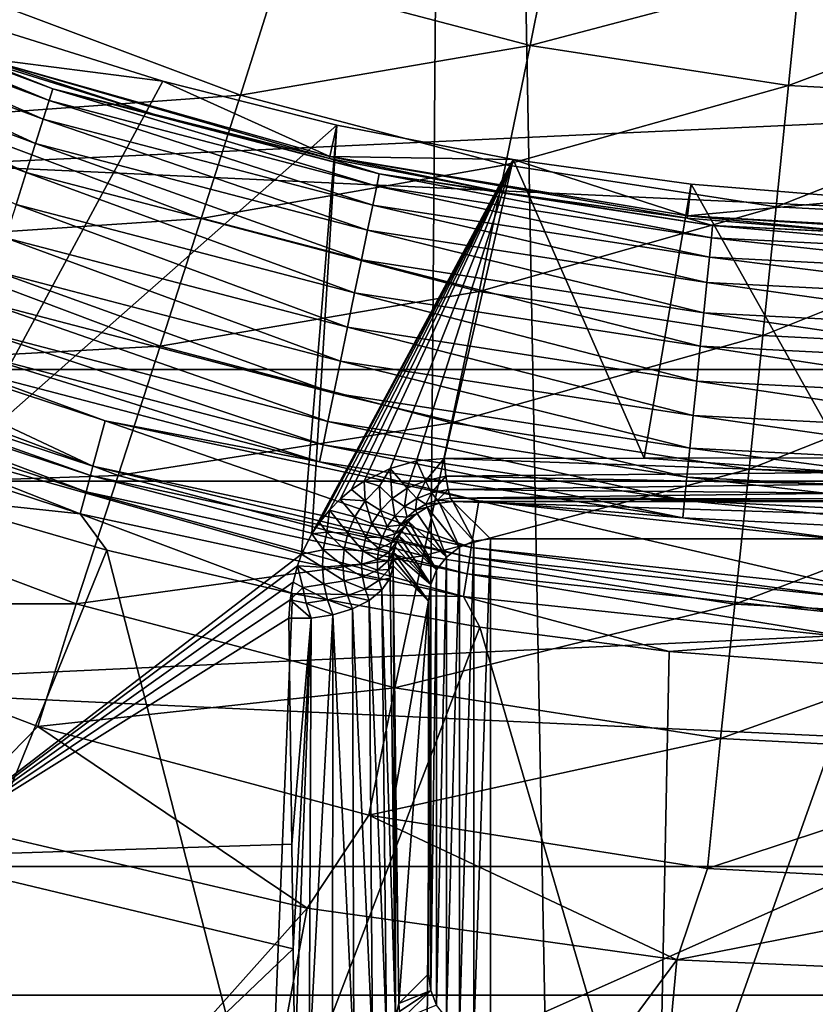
# Model space of a CAD drawing. Header units: metres. Extents: x -22 to 22, y 0 to 204.
# Tile 294 of 497: x -3.32 to -0.75, y 168.56 to 171.73. Entities that reach past the tile are written whole.
import ezdxf

# ---------------------------------------------------------------- set-up
doc = ezdxf.new("R2010")
doc.units = ezdxf.units.M
doc.layers.add('solid_002_SW0002', color=7, linetype='CONTINUOUS')
doc.layers.add('solid_002_SW0002_01', color=7, linetype='CONTINUOUS')

msp = doc.modelspace()

# ---------------------------------------------------------------- linework, layer by layer
at = {"layer": 'solid_002_SW0002'}
for points in [[(-3.77746, 182.678665, 261.764374), (-5.436296, 81.178215, 275.220306), (-2.719687, 81.176041, 275.085602)], [(-3.472393, 182.67691, 261.751129), (-3.77746, 182.678665, 261.764374), (-2.719687, 81.176041, 275.085602)], [(-1.887785, 182.670227, 261.700287), (-3.472393, 182.67691, 261.751129), (-2.719687, 81.176041, 275.085602)], [(-1.887785, 182.670227, 261.700287), (-2.719687, 81.176041, 275.085602), (0, 81.175316, 275.040649)], [(-1.887785, 182.670227, 261.700287), (0, 81.175316, 275.040649), (0, 182.667419, 261.678955)], [(18.79812, 172.298904, 0.72), (-18.79812, 172.298904, 0.72), (-17.854202, 170.604904, 0.72)], [(19.429903, 171.997269), (18.454901, 170.245438), (-19.429903, 171.997253)], [(18.454901, 170.245438), (-18.454901, 170.245438), (-19.429903, 171.997253)], [(-1.600873, 172.000671, 256.788513), (-1.672655, 171.647995, 257.03775), (-2.487177, 171.861938, 257.053528)], [(-1.600873, 172.000671, 256.788513), (-0.804436, 171.876877, 256.778961), (-1.672655, 171.647995, 257.03775)], [(-4.22681, 171.888397, 251.912323), (-4.24257, 171.851959, 252.018463), (-3.221179, 171.470734, 252.018463)], [(-3.209213, 171.508591, 251.912323), (-4.22681, 171.888397, 251.912323), (-3.221179, 171.470734, 252.018463)], [(-3.989961, 171.805252, 251.800095), (-4.22681, 171.888397, 251.912323), (-3.209213, 171.508591, 251.912323)], [(-2.487177, 171.861938, 257.053528), (-2.604998, 171.487686, 257.247711), (-3.431086, 171.798172, 257.26947)], [(-2.487177, 171.861938, 257.053528), (-1.672655, 171.647995, 257.03775), (-2.604998, 171.487686, 257.247711)], [(-0.804436, 171.876877, 256.778961), (-0.840491, 171.518784, 257.028198), (-1.672655, 171.647995, 257.03775)], [(-0.804436, 171.876877, 256.778961), (0, 171.835449, 256.775787), (-0.840491, 171.518784, 257.028198)], [(-4.24257, 171.851959, 252.018463), (-4.267414, 171.794525, 252.11293), (-3.240041, 171.411072, 252.11293)], [(-3.221179, 171.470734, 252.018463), (-4.24257, 171.851959, 252.018463), (-3.240041, 171.411072, 252.11293)], [(-3.442616, 171.600967, 251.800095), (-3.989961, 171.805252, 251.800095), (-3.209213, 171.508591, 251.912323)], [(-3.431086, 171.798172, 257.26947), (-2.604998, 171.487686, 257.247711), (-3.597471, 171.416412, 257.40448)], [(-4.267414, 171.794525, 252.11293), (-4.300064, 171.71904, 252.190887), (-3.264831, 171.332657, 252.190887)], [(-3.240041, 171.411072, 252.11293), (-4.267414, 171.794525, 252.11293), (-3.264831, 171.332657, 252.190887)], [(-4.300064, 171.71904, 252.190887), (-4.338845, 171.629395, 252.248322), (-3.294275, 171.239517, 252.248322)], [(-3.264831, 171.332657, 252.190887), (-4.300064, 171.71904, 252.190887), (-3.294275, 171.239517, 252.248322)], [(-3.407082, 171.705246, 249.424011), (-2.855145, 171.533127, 249.424011), (-3.508184, 170.322433, 248.574905)], [(-3.440294, 171.607742, 251.389343), (-2.855145, 171.533127, 249.424011), (-3.407082, 171.705246, 249.424011)], [(-1.672655, 171.647995, 257.03775), (-1.751866, 171.263718, 257.231964), (-2.604998, 171.487686, 257.247711)], [(-1.672655, 171.647995, 257.03775), (-0.840491, 171.518784, 257.028198), (-1.751866, 171.263718, 257.231964)], [(-3.294275, 171.239517, 252.248322), (-4.338845, 171.629395, 252.248322), (-3.326862, 171.136444, 252.282288)], [(-2.884875, 171.427048, 251.800095), (-3.440294, 171.607742, 251.389343), (-3.442616, 171.600967, 251.800095)], [(-3.440294, 171.607742, 251.389343), (-2.31686, 171.291031, 251.389343), (-2.855145, 171.533127, 249.424011)], [(-2.318423, 171.284027, 251.800095), (-2.31686, 171.291031, 251.389343), (-3.440294, 171.607742, 251.389343)], [(-2.318423, 171.284027, 251.800095), (-3.440294, 171.607742, 251.389343), (-2.884875, 171.427048, 251.800095)], [(-2.884875, 171.427048, 251.800095), (-3.442616, 171.600967, 251.800095), (-3.209213, 171.508591, 251.912323)], [(-2.855145, 171.533127, 249.424011), (-2.294557, 171.391586, 249.424011), (-3.508184, 170.322433, 248.574905)], [(-2.31686, 171.291031, 251.389343), (-2.294557, 171.391586, 249.424011), (-2.855145, 171.533127, 249.424011)], [(-0.840491, 171.518784, 257.028198), (-0.880286, 171.128464, 257.222412), (-1.751866, 171.263718, 257.231964)], [(-0.840491, 171.518784, 257.028198), (0, 171.47554, 257.025024), (-0.880286, 171.128464, 257.222412)], [(-2.604998, 171.487686, 257.247711), (-2.731323, 171.090866, 257.382721), (-3.597471, 171.416412, 257.40448)], [(-3.209213, 171.508591, 251.912323), (-3.221179, 171.470734, 252.018463), (-2.166261, 171.195572, 252.018463)], [(-2.158214, 171.234436, 251.912323), (-3.209213, 171.508591, 251.912323), (-2.166261, 171.195572, 252.018463)], [(-2.884875, 171.427048, 251.800095), (-3.209213, 171.508591, 251.912323), (-2.158214, 171.234436, 251.912323)], [(-2.604998, 171.487686, 257.247711), (-1.751866, 171.263718, 257.231964), (-2.731323, 171.090866, 257.382721)], [(-3.221179, 171.470734, 252.018463), (-3.240041, 171.411072, 252.11293), (-2.178946, 171.134293, 252.11293)], [(-2.166261, 171.195572, 252.018463), (-3.221179, 171.470734, 252.018463), (-2.178946, 171.134293, 252.11293)], [(-3.597471, 171.416412, 257.40448), (-2.731323, 171.090866, 257.382721), (-3.771448, 171.021362, 257.477478)], [(-2.318423, 171.284027, 251.800095), (-2.884875, 171.427048, 251.800095), (-2.158214, 171.234436, 251.912323)], [(-2.294557, 171.391586, 249.424011), (-2.408426, 170.010544, 248.555771), (-3.508184, 170.322433, 248.574905)], [(-3.240041, 171.411072, 252.11293), (-3.264831, 171.332657, 252.190887), (-2.195617, 171.053757, 252.190887)], [(-2.178946, 171.134293, 252.11293), (-3.240041, 171.411072, 252.11293), (-2.195617, 171.053757, 252.190887)], [(-2.294557, 171.391586, 249.424011), (-2.375496, 170.076294, 248.604385), (-2.408426, 170.010544, 248.555771)], [(-2.294557, 171.391586, 249.424011), (-1.727019, 171.281036, 249.424011), (-2.375496, 170.076294, 248.604385)], [(-2.31686, 171.291031, 251.389343), (-1.727019, 171.281036, 249.424011), (-2.294557, 171.391586, 249.424011)], [(-3.264831, 171.332657, 252.190887), (-3.294275, 171.239517, 252.248322), (-2.215419, 170.958099, 252.248322)], [(-2.195617, 171.053757, 252.190887), (-3.264831, 171.332657, 252.190887), (-2.215419, 170.958099, 252.248322)], [(-1.744971, 171.172348, 251.800095), (-2.31686, 171.291031, 251.389343), (-2.318423, 171.284027, 251.800095)], [(-2.31686, 171.291031, 251.389343), (-1.165463, 171.099457, 251.389343), (-1.727019, 171.281036, 249.424011)], [(-1.16625, 171.092331, 251.800095), (-1.165463, 171.099457, 251.389343), (-2.31686, 171.291031, 251.389343)], [(-1.16625, 171.092331, 251.800095), (-2.31686, 171.291031, 251.389343), (-1.744971, 171.172348, 251.800095)], [(-1.751866, 171.263718, 257.231964), (-1.836819, 170.856033, 257.367004), (-2.731323, 171.090866, 257.382721)], [(-1.727019, 171.281036, 249.424011), (-2.350714, 170.113052, 248.632233), (-2.375496, 170.076294, 248.604385)], [(-1.727019, 171.281036, 249.424011), (-2.318475, 170.152603, 248.662766), (-2.350714, 170.113052, 248.632233)], [(-1.727019, 171.281036, 249.424011), (-2.284077, 170.187866, 248.690567), (-2.318475, 170.152603, 248.662766)], [(-1.744971, 171.172348, 251.800095), (-2.318423, 171.284027, 251.800095), (-2.158214, 171.234436, 251.912323)], [(-1.727019, 171.281036, 249.424011), (-2.247071, 170.218765, 248.715652), (-2.284077, 170.187866, 248.690567)], [(-1.727019, 171.281036, 249.424011), (-2.207009, 170.245605, 248.738297), (-2.247071, 170.218765, 248.715652)], [(-1.727019, 171.281036, 249.424011), (-2.12314, 170.286819, 248.775497), (-2.207009, 170.245605, 248.738297)], [(-1.727019, 171.281036, 249.424011), (-2.037724, 170.311142, 248.801392), (-2.12314, 170.286819, 248.775497)], [(-1.727019, 171.281036, 249.424011), (-1.94867, 170.318741, 248.816406), (-2.037724, 170.311142, 248.801392)], [(-1.727019, 171.281036, 249.424011), (-1.3056, 170.320313, 248.876877), (-1.94867, 170.318741, 248.816406)], [(-1.751866, 171.263718, 257.231964), (-0.880286, 171.128464, 257.222412), (-1.836819, 170.856033, 257.367004)], [(-1.727019, 171.281036, 249.424011), (-1.154258, 171.201843, 249.424011), (-1.3056, 170.320313, 248.876877)], [(-1.165463, 171.099457, 251.389343), (-1.154258, 171.201843, 249.424011), (-1.727019, 171.281036, 249.424011)], [(-3.294275, 171.239517, 252.248322), (-3.326862, 171.136444, 252.282288), (-2.237333, 170.852234, 252.282288)], [(-2.215419, 170.958099, 252.248322), (-3.294275, 171.239517, 252.248322), (-2.237333, 170.852234, 252.282288)], [(-2.158214, 171.234436, 251.912323), (-2.166261, 171.195572, 252.018463), (-1.088797, 171.029312, 252.018463)], [(-1.084752, 171.068802, 251.912323), (-2.158214, 171.234436, 251.912323), (-1.088797, 171.029312, 252.018463)], [(-1.744971, 171.172348, 251.800095), (-2.158214, 171.234436, 251.912323), (-1.084752, 171.068802, 251.912323)], [(-2.166261, 171.195572, 252.018463), (-2.178946, 171.134293, 252.11293), (-1.095172, 170.967056, 252.11293)], [(-1.088797, 171.029312, 252.018463), (-2.166261, 171.195572, 252.018463), (-1.095172, 170.967056, 252.11293)], [(-1.154258, 171.201843, 249.424011), (-0.659355, 170.320419, 248.912933), (-1.3056, 170.320313, 248.876877)], [(-1.165463, 171.099457, 251.389343), (-0.578008, 171.154221, 249.424011), (-1.154258, 171.201843, 249.424011)], [(-1.154258, 171.201843, 249.424011), (-0.578008, 171.154221, 249.424011), (-0.659355, 170.320419, 248.912933)], [(-1.16625, 171.092331, 251.800095), (-1.744971, 171.172348, 251.800095), (-1.084752, 171.068802, 251.912323)], [(-3.326862, 171.136444, 252.282288), (-3.360917, 171.028717, 252.291046), (-2.260236, 170.741608, 252.291046)], [(-2.237333, 170.852234, 252.282288), (-3.326862, 171.136444, 252.282288), (-2.260236, 170.741608, 252.291046)], [(-2.178946, 171.134293, 252.11293), (-2.195617, 171.053757, 252.190887), (-1.103552, 170.885254, 252.190887)], [(-1.095172, 170.967056, 252.11293), (-2.178946, 171.134293, 252.11293), (-1.103552, 170.885254, 252.190887)], [(-1.165463, 171.099457, 251.389343), (0, 171.035339, 251.389343), (-0.578008, 171.154221, 249.424011)], [(-0.880286, 171.128464, 257.222412), (-0.922974, 170.714233, 257.357452), (-1.836819, 170.856033, 257.367004)], [(-0.880286, 171.128464, 257.222412), (0, 171.083206, 257.219269), (-0.922974, 170.714233, 257.357452)], [(-2.731323, 171.090866, 257.382721), (-2.863461, 170.679932, 257.455719), (-3.771448, 171.021362, 257.477478)], [(-2.731323, 171.090866, 257.382721), (-1.836819, 170.856033, 257.367004), (-2.863461, 170.679932, 257.455719)], [(-0.584006, 171.04422, 251.800095), (-1.165463, 171.099457, 251.389343), (-1.16625, 171.092331, 251.800095)], [(-0.584006, 171.04422, 251.800095), (-1.16625, 171.092331, 251.800095), (-1.084752, 171.068802, 251.912323)], [(0, 171.028168, 251.800095), (0, 171.035339, 251.389343), (-1.165463, 171.099457, 251.389343)], [(0, 171.028168, 251.800095), (-1.165463, 171.099457, 251.389343), (-0.584006, 171.04422, 251.800095)], [(-2.195617, 171.053757, 252.190887), (-2.215419, 170.958099, 252.248322), (-1.113504, 170.788071, 252.248322)], [(-1.103552, 170.885254, 252.190887), (-2.195617, 171.053757, 252.190887), (-1.113504, 170.788071, 252.248322)], [(-3.771448, 171.021362, 257.477478), (-2.863461, 170.679932, 257.455719), (-3.949313, 170.621445, 257.486877)], [(-3.360917, 171.028717, 252.291046), (-3.394691, 170.921875, 252.274124), (-2.282949, 170.631882, 252.274124)], [(-2.260236, 170.741608, 252.291046), (-3.360917, 171.028717, 252.291046), (-2.282949, 170.631882, 252.274124)], [(-2.215419, 170.958099, 252.248322), (-2.237333, 170.852234, 252.282288), (-1.124519, 170.680527, 252.282288)], [(-1.113504, 170.788071, 252.248322), (-2.215419, 170.958099, 252.248322), (-1.124519, 170.680527, 252.282288)], [(-3.394691, 170.921875, 252.274124), (-3.42645, 170.821426, 252.232422), (-2.304307, 170.528717, 252.232422)], [(-2.282949, 170.631882, 252.274124), (-3.394691, 170.921875, 252.274124), (-2.304307, 170.528717, 252.232422)], [(-1.836819, 170.856033, 257.367004), (-1.925706, 170.43364, 257.440002), (-2.863461, 170.679932, 257.455719)], [(-2.237333, 170.852234, 252.282288), (-2.260236, 170.741608, 252.291046), (-1.13603, 170.568146, 252.291046)], [(-1.124519, 170.680527, 252.282288), (-2.237333, 170.852234, 252.282288), (-1.13603, 170.568146, 252.291046)], [(-1.836819, 170.856033, 257.367004), (-0.922974, 170.714233, 257.357452), (-1.925706, 170.43364, 257.440002)], [(-4.263444, 170.682693, 251.016098), (-3.079867, 170.293701, 251.016098), (-4.20841, 170.824402, 251.878189)], [(-3.079867, 170.293701, 251.016098), (-3.04011, 170.44043, 251.878189), (-4.20841, 170.824402, 251.878189)], [(-3.494332, 170.606689, 251.98558), (-4.20841, 170.824402, 251.878189), (-3.04011, 170.44043, 251.878189)], [(-3.42645, 170.821426, 252.232422), (-3.454562, 170.732498, 252.16806), (-2.323212, 170.437393, 252.16806)], [(-2.304307, 170.528717, 252.232422), (-3.42645, 170.821426, 252.232422), (-2.323212, 170.437393, 252.16806)], [(-3.454562, 170.732498, 252.16806), (-3.477584, 170.659668, 252.084351), (-2.338695, 170.362595, 252.084351)], [(-2.323212, 170.437393, 252.16806), (-3.454562, 170.732498, 252.16806), (-2.338695, 170.362595, 252.084351)], [(-2.260236, 170.741608, 252.291046), (-2.282949, 170.631882, 252.274124), (-1.147446, 170.45668, 252.274124)], [(-1.13603, 170.568146, 252.291046), (-2.260236, 170.741608, 252.291046), (-1.147446, 170.45668, 252.274124)], [(-0.922974, 170.714233, 257.357452), (-0.967645, 170.284897, 257.43045), (-1.925706, 170.43364, 257.440002)], [(-0.922974, 170.714233, 257.357452), (0, 170.666763, 257.354309), (-0.967645, 170.284897, 257.43045)], [(-3.088002, 170.263687, 250.910034), (-4.263444, 170.682693, 251.016098), (-4.274705, 170.653702, 250.910034)], [(-3.088002, 170.263687, 250.910034), (-3.079867, 170.293701, 251.016098), (-4.263444, 170.682693, 251.016098)], [(-2.863461, 170.679932, 257.455719), (-2.998598, 170.263641, 257.465118), (-3.949313, 170.621445, 257.486877)], [(-3.477584, 170.659668, 252.084351), (-3.494332, 170.606689, 251.98558), (-2.349958, 170.308197, 251.98558)], [(-2.338695, 170.362595, 252.084351), (-3.477584, 170.659668, 252.084351), (-2.349958, 170.308197, 251.98558)], [(-2.863461, 170.679932, 257.455719), (-1.925706, 170.43364, 257.440002), (-2.998598, 170.263641, 257.465118)], [(-4.274705, 170.653702, 250.910034), (-4.294197, 170.603516, 250.813126), (-3.102082, 170.211716, 250.813126)], [(-3.088002, 170.263687, 250.910034), (-4.274705, 170.653702, 250.910034), (-3.102082, 170.211716, 250.813126)], [(-2.282949, 170.631882, 252.274124), (-2.304307, 170.528717, 252.232422), (-1.158181, 170.351868, 252.232422)], [(-1.147446, 170.45668, 252.274124), (-2.282949, 170.631882, 252.274124), (-1.158181, 170.351868, 252.232422)], [(17.854202, 170.604904, 0.72), (-17.854202, 170.604904, 0.72), (-16.75897, 169.005569, 0.72)], [(-4.294197, 170.603516, 250.813126), (-4.32094, 170.534653, 250.730469), (-3.121401, 170.140427, 250.730469)], [(-3.102082, 170.211716, 250.813126), (-4.294197, 170.603516, 250.813126), (-3.121401, 170.140427, 250.730469)], [(-3.949313, 170.621445, 257.486877), (-2.998598, 170.263641, 257.465118), (-4.127278, 170.225189, 257.432495)], [(-2.349958, 170.308197, 251.98558), (-3.494332, 170.606689, 251.98558), (-3.04011, 170.44043, 251.878189)], [(-3.121401, 170.140427, 250.730469), (-4.32094, 170.534653, 250.730469), (-3.624748, 170.194168, 250.666168)], [(-2.304307, 170.528717, 252.232422), (-2.323212, 170.437393, 252.16806), (-1.167683, 170.259094, 252.16806)], [(-1.158181, 170.351868, 252.232422), (-2.304307, 170.528717, 252.232422), (-1.167683, 170.259094, 252.16806)], [(-3.079867, 170.293701, 251.016098), (-1.861818, 170.031937, 251.016098), (-3.04011, 170.44043, 251.878189)], [(-1.861818, 170.031937, 251.016098), (-1.837784, 170.182037, 251.878189), (-3.04011, 170.44043, 251.878189)], [(-2.349958, 170.308197, 251.98558), (-3.04011, 170.44043, 251.878189), (-1.837784, 170.182037, 251.878189)], [(-2.323212, 170.437393, 252.16806), (-2.338695, 170.362595, 252.084351), (-1.175465, 170.183105, 252.084351)], [(-1.167683, 170.259094, 252.16806), (-2.323212, 170.437393, 252.16806), (-1.175465, 170.183105, 252.084351)], [(-1.147446, 170.45668, 252.274124), (-1.158181, 170.351868, 252.232422), (0, 170.292709, 252.232422)], [(0, 170.398071, 252.274124), (-1.147446, 170.45668, 252.274124), (0, 170.292709, 252.232422)], [(-1.925706, 170.43364, 257.440002), (-2.016633, 170.005493, 257.449402), (-2.998598, 170.263641, 257.465118)], [(-1.925706, 170.43364, 257.440002), (-0.967645, 170.284897, 257.43045), (-2.016633, 170.005493, 257.449402)], [(-2.338695, 170.362595, 252.084351), (-2.349958, 170.308197, 251.98558), (-1.181126, 170.127838, 251.98558)], [(-1.175465, 170.183105, 252.084351), (-2.338695, 170.362595, 252.084351), (-1.181126, 170.127838, 251.98558)], [(-1.158181, 170.351868, 252.232422), (-1.167683, 170.259094, 252.16806), (0, 170.199448, 252.16806)], [(0, 170.292709, 252.232422), (-1.158181, 170.351868, 252.232422), (0, 170.199448, 252.16806)], [(-3.67835, 169.037796, 247.625275), (-3.508184, 170.322433, 248.574905), (-2.408426, 170.010544, 248.555771)], [(-1.181126, 170.127838, 251.98558), (-2.349958, 170.308197, 251.98558), (-1.837784, 170.182037, 251.878189)], [(-2.067662, 170.223557, 248.721481), (-2.12314, 170.286819, 248.775497), (-2.037724, 170.311142, 248.801392)], [(-2.009044, 170.247208, 248.74823), (-2.067662, 170.223557, 248.721481), (-2.037724, 170.311142, 248.801392)], [(-2.009044, 170.247208, 248.74823), (-2.037724, 170.311142, 248.801392), (-1.94867, 170.318741, 248.816406)], [(-2.009044, 170.247208, 248.74823), (-1.94867, 170.318741, 248.816406), (-1.94332, 170.262177, 248.769714)], [(-0.64937, 170.274231, 248.87677), (-1.94867, 170.318741, 248.816406), (-1.3056, 170.320313, 248.876877)], [(-0.64937, 170.274231, 248.87677), (-1.94332, 170.262177, 248.769714), (-1.94867, 170.318741, 248.816406)], [(-0.64937, 170.274231, 248.87677), (-1.3056, 170.320313, 248.876877), (-0.659355, 170.320419, 248.912933)], [(-1.866735, 170.001221, 250.910034), (-3.079867, 170.293701, 251.016098), (-3.088002, 170.263687, 250.910034)], [(-1.866735, 170.001221, 250.910034), (-1.861818, 170.031937, 251.016098), (-3.079867, 170.293701, 251.016098)], [(-2.157789, 170.229919, 248.730408), (-2.207009, 170.245605, 248.738297), (-2.12314, 170.286819, 248.775497)], [(-2.116216, 170.190552, 248.687378), (-2.157789, 170.229919, 248.730408), (-2.12314, 170.286819, 248.775497)], [(-2.067662, 170.223557, 248.721481), (-2.116216, 170.190552, 248.687378), (-2.12314, 170.286819, 248.775497)], [(-0.967645, 170.284897, 257.43045), (-1.013349, 169.849609, 257.43988), (-2.016633, 170.005493, 257.449402)], [(-0.967645, 170.284897, 257.43045), (0, 170.235107, 257.427307), (-1.013349, 169.849609, 257.43988)], [(17.323311, 168.591309), (-17.323309, 168.591309), (-18.454901, 170.245438)], [(18.454901, 170.245438), (17.323311, 168.591309), (-18.454901, 170.245438)], [(-2.998598, 170.263641, 257.465118), (-3.133857, 169.85083, 257.410736), (-4.127278, 170.225189, 257.432495)], [(-2.998598, 170.263641, 257.465118), (-2.016633, 170.005493, 257.449402), (-3.133857, 169.85083, 257.410736)], [(-3.088002, 170.263687, 250.910034), (-3.102082, 170.211716, 250.813126), (-1.875247, 169.948059, 250.813126)], [(-1.866735, 170.001221, 250.910034), (-3.088002, 170.263687, 250.910034), (-1.875247, 169.948059, 250.813126)], [(-2.203398, 170.182632, 248.689865), (-2.247071, 170.218765, 248.715652), (-2.207009, 170.245605, 248.738297)], [(-2.157789, 170.229919, 248.730408), (-2.203398, 170.182632, 248.689865), (-2.207009, 170.245605, 248.738297)], [(-2.036875, 170.190216, 248.666077), (-2.067662, 170.223557, 248.721481), (-2.009044, 170.247208, 248.74823)], [(-1.989417, 170.208527, 248.691238), (-2.036875, 170.190216, 248.666077), (-2.009044, 170.247208, 248.74823)], [(-1.989417, 170.208527, 248.691238), (-2.009044, 170.247208, 248.74823), (-1.94332, 170.262177, 248.769714)], [(-1.989417, 170.208527, 248.691238), (-1.94332, 170.262177, 248.769714), (-1.936619, 170.218765, 248.710739)], [(-0.64937, 170.274231, 248.87677), (-0.647677, 170.236053, 248.831985), (-1.94332, 170.262177, 248.769714)], [(-0.647677, 170.236053, 248.831985), (-1.936619, 170.218765, 248.710739), (-1.94332, 170.262177, 248.769714)], [(-1.167683, 170.259094, 252.16806), (-1.175465, 170.183105, 252.084351), (0, 170.123077, 252.084351)], [(0, 170.199448, 252.16806), (-1.167683, 170.259094, 252.16806), (0, 170.123077, 252.084351)], [(-4.127278, 170.225189, 257.432495), (-3.133857, 169.85083, 257.410736), (-4.287867, 169.851181, 257.320587)], [(-2.203398, 170.182632, 248.689865), (-2.284077, 170.187866, 248.690567), (-2.247071, 170.218765, 248.715652)], [(-2.154152, 170.151566, 248.648163), (-2.203398, 170.182632, 248.689865), (-2.157789, 170.229919, 248.730408)], [(-2.116216, 170.190552, 248.687378), (-2.154152, 170.151566, 248.648163), (-2.157789, 170.229919, 248.730408)], [(-2.07668, 170.164413, 248.633698), (-2.116216, 170.190552, 248.687378), (-2.067662, 170.223557, 248.721481)], [(-2.036875, 170.190216, 248.666077), (-2.07668, 170.164413, 248.633698), (-2.067662, 170.223557, 248.721481)], [(-1.970585, 170.184952, 248.626297), (-1.989417, 170.208527, 248.691238), (-1.936619, 170.218765, 248.710739)], [(-1.970585, 170.184952, 248.626297), (-1.936619, 170.218765, 248.710739), (-1.92897, 170.191071, 248.643051)], [(-0.647677, 170.236053, 248.831985), (-0.645743, 170.207367, 248.780594), (-1.936619, 170.218765, 248.710739)], [(-0.645743, 170.207367, 248.780594), (-1.92897, 170.191071, 248.643051), (-1.936619, 170.218765, 248.710739)], [(-3.035157, 170.024185, 250.666168), (-3.624748, 170.194168, 250.666168), (-3.744857, 168.280426, 249.512939)], [(-3.121401, 170.140427, 250.730469), (-3.624748, 170.194168, 250.666168), (-3.035157, 170.024185, 250.666168)], [(-3.102082, 170.211716, 250.813126), (-3.121401, 170.140427, 250.730469), (-1.886926, 169.875122, 250.730469)], [(-1.875247, 169.948059, 250.813126), (-3.102082, 170.211716, 250.813126), (-1.886926, 169.875122, 250.730469)], [(-2.236714, 170.131439, 248.646103), (-2.318475, 170.152603, 248.662766), (-2.284077, 170.187866, 248.690567)], [(-2.203398, 170.182632, 248.689865), (-2.236714, 170.131439, 248.646103), (-2.284077, 170.187866, 248.690567)], [(-2.182004, 170.109268, 248.60556), (-2.236714, 170.131439, 248.646103), (-2.203398, 170.182632, 248.689865)], [(-2.154152, 170.151566, 248.648163), (-2.182004, 170.109268, 248.60556), (-2.203398, 170.182632, 248.689865)], [(-2.108354, 170.133652, 248.596115), (-2.154152, 170.151566, 248.648163), (-2.116216, 170.190552, 248.687378)], [(-2.07668, 170.164413, 248.633698), (-2.108354, 170.133652, 248.596115), (-2.116216, 170.190552, 248.687378)], [(-2.041436, 170.152969, 248.572418), (-2.07668, 170.164413, 248.633698), (-2.036875, 170.190216, 248.666077)], [(-2.00861, 170.171875, 248.60289), (-2.041436, 170.152969, 248.572418), (-2.036875, 170.190216, 248.666077)], [(-2.00861, 170.171875, 248.60289), (-2.036875, 170.190216, 248.666077), (-1.989417, 170.208527, 248.691238)], [(-1.970585, 170.184952, 248.626297), (-2.00861, 170.171875, 248.60289), (-1.989417, 170.208527, 248.691238)], [(-1.970585, 170.184952, 248.626297), (-1.964538, 170.175537, 248.550629), (-2.00861, 170.171875, 248.60289)], [(-1.970585, 170.184952, 248.626297), (-1.92897, 170.191071, 248.643051), (-1.920832, 170.180801, 248.570694)], [(-1.970585, 170.184952, 248.626297), (-1.920832, 170.180801, 248.570694), (-1.964538, 170.175537, 248.550629)], [(-1.964538, 170.175537, 248.550629), (-1.920832, 170.180801, 248.570694), (-1.85335, 170.052429, 241.649994)], [(-0.645743, 170.207367, 248.780594), (-0.643645, 170.18927, 248.724609), (-1.92897, 170.191071, 248.643051)], [(-1.92897, 170.191071, 248.643051), (-0.641465, 170.182465, 248.666153), (-1.920832, 170.180801, 248.570694)], [(-0.643645, 170.18927, 248.724609), (-0.641465, 170.182465, 248.666153), (-1.92897, 170.191071, 248.643051)], [(-0.641465, 170.182465, 248.666153), (1.920832, 170.180801, 248.570694), (-1.920832, 170.180801, 248.570694)], [(-1.920832, 170.180801, 248.570694), (1.80003, 170.059998, 241.649994), (-1.80003, 170.059998, 241.649994)], [(1.920832, 170.180801, 248.570694), (1.80003, 170.059998, 241.649994), (-1.920832, 170.180801, 248.570694)], [(-1.920832, 170.180801, 248.570694), (-1.80003, 170.059998, 241.649994), (-1.85335, 170.052429, 241.649994)], [(-1.861818, 170.031937, 251.016098), (-0.62293, 169.900314, 251.016098), (-1.837784, 170.182037, 251.878189)], [(-0.62293, 169.900314, 251.016098), (-0.614889, 170.052109, 251.878189), (-1.837784, 170.182037, 251.878189)], [(-1.181126, 170.127838, 251.98558), (-1.837784, 170.182037, 251.878189), (-0.614889, 170.052109, 251.878189)], [(-1.175465, 170.183105, 252.084351), (-1.181126, 170.127838, 251.98558), (0, 170.067505, 251.98558)], [(0, 170.123077, 252.084351), (-1.175465, 170.183105, 252.084351), (0, 170.067505, 251.98558)], [(-2.318475, 170.152603, 248.662766), (-2.326789, 170.08223, 248.611908), (-2.350714, 170.113052, 248.632233)], [(-2.258933, 170.078674, 248.600449), (-2.326789, 170.08223, 248.611908), (-2.318475, 170.152603, 248.662766)], [(-2.236714, 170.131439, 248.646103), (-2.258933, 170.078674, 248.600449), (-2.318475, 170.152603, 248.662766)], [(-2.132232, 170.09996, 248.554932), (-2.182004, 170.109268, 248.60556), (-2.154152, 170.151566, 248.648163)], [(-2.108354, 170.133652, 248.596115), (-2.132232, 170.09996, 248.554932), (-2.154152, 170.151566, 248.648163)], [(-2.068612, 170.129898, 248.536652), (-2.108354, 170.133652, 248.596115), (-2.07668, 170.164413, 248.633698)], [(-2.041436, 170.152969, 248.572418), (-2.068612, 170.129898, 248.536652), (-2.07668, 170.164413, 248.633698)], [(-2.041436, 170.152969, 248.572418), (-2.036279, 170.141266, 248.475403), (-2.068612, 170.129898, 248.536652)], [(-2.00861, 170.171875, 248.60289), (-2.003287, 170.161682, 248.518051), (-2.041436, 170.152969, 248.572418)], [(-2.041436, 170.152969, 248.572418), (-2.003287, 170.161682, 248.518051), (-2.036279, 170.141266, 248.475403)], [(-2.036279, 170.141266, 248.475403), (-2.003287, 170.161682, 248.518051), (-1.941183, 170.00119, 241.649994)], [(-2.00861, 170.171875, 248.60289), (-1.964538, 170.175537, 248.550629), (-2.003287, 170.161682, 248.518051)], [(-2.003287, 170.161682, 248.518051), (-1.964538, 170.175537, 248.550629), (-1.899989, 170.033234, 241.649994)], [(-2.003287, 170.161682, 248.518051), (-1.899989, 170.033234, 241.649994), (-1.941183, 170.00119, 241.649994)], [(-1.964538, 170.175537, 248.550629), (-1.85335, 170.052429, 241.649994), (-1.899989, 170.033234, 241.649994)], [(-3.121401, 170.140427, 250.730469), (-3.035157, 170.024185, 250.666168), (-2.437664, 169.884521, 250.666168)], [(-1.886926, 169.875122, 250.730469), (-3.121401, 170.140427, 250.730469), (-2.437664, 169.884521, 250.666168)], [(-2.200734, 170.065567, 248.560837), (-2.258933, 170.078674, 248.600449), (-2.236714, 170.131439, 248.646103)], [(-2.182004, 170.109268, 248.60556), (-2.200734, 170.065567, 248.560837), (-2.236714, 170.131439, 248.646103)], [(-2.090233, 170.10405, 248.49707), (-2.132232, 170.09996, 248.554932), (-2.108354, 170.133652, 248.596115)], [(-2.068612, 170.129898, 248.536652), (-2.090233, 170.10405, 248.49707), (-2.108354, 170.133652, 248.596115)], [(-2.090233, 170.10405, 248.49707), (-2.036279, 170.141266, 248.475403), (-2.063402, 170.115906, 248.425476)], [(-2.068612, 170.129898, 248.536652), (-2.036279, 170.141266, 248.475403), (-2.090233, 170.10405, 248.49707)], [(-2.063402, 170.115906, 248.425476), (-2.036279, 170.141266, 248.475403), (-1.941183, 170.00119, 241.649994)], [(0, 170.067505, 251.98558), (-1.181126, 170.127838, 251.98558), (-0.614889, 170.052109, 251.878189)], [(-2.326789, 170.08223, 248.611908), (-2.375496, 170.076294, 248.604385), (-2.350714, 170.113052, 248.632233)], [(-2.148986, 170.064819, 248.511337), (-2.200734, 170.065567, 248.560837), (-2.182004, 170.109268, 248.60556)], [(-2.132232, 170.09996, 248.554932), (-2.148986, 170.064819, 248.511337), (-2.182004, 170.109268, 248.60556)], [(-2.106638, 170.076477, 248.454773), (-2.148986, 170.064819, 248.511337), (-2.132232, 170.09996, 248.554932)], [(-2.090233, 170.10405, 248.49707), (-2.106638, 170.076477, 248.454773), (-2.132232, 170.09996, 248.554932)], [(-2.118225, 170.047928, 248.410645), (-2.085027, 170.086243, 248.369553), (-2.093797, 170.069855, 248.339508)], [(-2.106638, 170.076477, 248.454773), (-2.085027, 170.086243, 248.369553), (-2.118225, 170.047928, 248.410645)], [(-2.090233, 170.10405, 248.49707), (-2.074926, 170.101547, 248.39827), (-2.106638, 170.076477, 248.454773)], [(-2.106638, 170.076477, 248.454773), (-2.074926, 170.101547, 248.39827), (-2.085027, 170.086243, 248.369553)], [(-2.093797, 170.069855, 248.339508), (-2.085027, 170.086243, 248.369553), (-1.973229, 169.959991, 241.649994)], [(-2.090233, 170.10405, 248.49707), (-2.063402, 170.115906, 248.425476), (-2.074926, 170.101547, 248.39827)], [(-2.085027, 170.086243, 248.369553), (-2.074926, 170.101547, 248.39827), (-1.973229, 169.959991, 241.649994)], [(-2.074926, 170.101547, 248.39827), (-2.063402, 170.115906, 248.425476), (-1.973229, 169.959991, 241.649994)], [(-2.063402, 170.115906, 248.425476), (-1.941183, 170.00119, 241.649994), (-1.973229, 169.959991, 241.649994)], [(-2.338243, 170.02478, 248.567917), (-2.408426, 170.010544, 248.555771), (-2.375496, 170.076294, 248.604385)], [(-2.326789, 170.08223, 248.611908), (-2.338243, 170.02478, 248.567917), (-2.375496, 170.076294, 248.604385)], [(-2.271335, 170.02597, 248.553802), (-2.338243, 170.02478, 248.567917), (-2.326789, 170.08223, 248.611908)], [(-2.258933, 170.078674, 248.600449), (-2.271335, 170.02597, 248.553802), (-2.326789, 170.08223, 248.611908)], [(-2.211375, 170.021805, 248.514862), (-2.271335, 170.02597, 248.553802), (-2.258933, 170.078674, 248.600449)], [(-2.200734, 170.065567, 248.560837), (-2.211375, 170.021805, 248.514862), (-2.258933, 170.078674, 248.600449)], [(-2.159351, 170.029266, 248.466217), (-2.211375, 170.021805, 248.514862), (-2.200734, 170.065567, 248.560837)], [(-2.148986, 170.064819, 248.511337), (-2.159351, 170.029266, 248.466217), (-2.200734, 170.065567, 248.560837)], [(-2.118225, 170.047928, 248.410645), (-2.159351, 170.029266, 248.466217), (-2.148986, 170.064819, 248.511337)], [(-2.106638, 170.076477, 248.454773), (-2.118225, 170.047928, 248.410645), (-2.148986, 170.064819, 248.511337)], [(-2.118225, 170.047928, 248.410645), (-2.093797, 170.069855, 248.339508), (-2.101073, 170.052597, 248.308121)], [(-2.101073, 170.052597, 248.308121), (-2.093797, 170.069855, 248.339508), (-1.992423, 169.913345, 241.649994)], [(-2.093797, 170.069855, 248.339508), (-1.973229, 169.959991, 241.649994), (-1.992423, 169.913345, 241.649994)], [(-1.85335, 168.467575, 241.649994), (-1.85335, 170.052429, 241.649994), (-1.80003, 170.059998, 241.649994)], [(-1.80003, 168.460007, 241.649994), (-1.85335, 168.467575, 241.649994), (-1.80003, 170.059998, 241.649994)], [(-3.035157, 170.024185, 250.666168), (-3.744857, 168.280426, 249.512939), (-2.513911, 167.99556, 249.512939)], [(-2.437664, 169.884521, 250.666168), (-3.035157, 170.024185, 250.666168), (-2.513911, 167.99556, 249.512939)], [(-2.338243, 170.02478, 248.567917), (-2.341195, 169.968719, 248.523941), (-2.408426, 170.010544, 248.555771)], [(-2.275098, 169.974472, 248.506851), (-2.341195, 169.968719, 248.523941), (-2.338243, 170.02478, 248.567917)], [(-2.271335, 170.02597, 248.553802), (-2.275098, 169.974472, 248.506851), (-2.338243, 170.02478, 248.567917)], [(-2.214881, 169.978943, 248.468353), (-2.275098, 169.974472, 248.506851), (-2.271335, 170.02597, 248.553802)], [(-2.211375, 170.021805, 248.514862), (-2.214881, 169.978943, 248.468353), (-2.271335, 170.02597, 248.553802)], [(-2.159351, 170.029266, 248.466217), (-2.164007, 169.99408, 248.420273), (-2.211375, 170.021805, 248.514862)], [(-2.125376, 170.018967, 248.365356), (-2.164007, 169.99408, 248.420273), (-2.159351, 170.029266, 248.466217)], [(-2.118225, 170.047928, 248.410645), (-2.125376, 170.018967, 248.365356), (-2.159351, 170.029266, 248.466217)], [(-2.128423, 169.990051, 248.319443), (-2.106842, 170.034363, 248.275406), (-2.111027, 170.015015, 248.241425)], [(-2.125376, 170.018967, 248.365356), (-2.106842, 170.034363, 248.275406), (-2.128423, 169.990051, 248.319443)], [(-2.125376, 170.018967, 248.365356), (-2.101073, 170.052597, 248.308121), (-2.106842, 170.034363, 248.275406)], [(-2.118225, 170.047928, 248.410645), (-2.101073, 170.052597, 248.308121), (-2.125376, 170.018967, 248.365356)], [(-2.111027, 170.015015, 248.241425), (-2.106842, 170.034363, 248.275406), (-1.992423, 169.913345, 241.649994)], [(-2.106842, 170.034363, 248.275406), (-2.101073, 170.052597, 248.308121), (-1.992423, 169.913345, 241.649994)], [(-1.941183, 168.518814, 241.649994), (-1.941183, 170.00119, 241.649994), (-1.899989, 170.033234, 241.649994)], [(-1.899989, 168.486771, 241.649994), (-1.941183, 168.518814, 241.649994), (-1.899989, 170.033234, 241.649994)], [(-1.899989, 168.486771, 241.649994), (-1.899989, 170.033234, 241.649994), (-1.85335, 170.052429, 241.649994)], [(-1.85335, 168.467575, 241.649994), (-1.899989, 168.486771, 241.649994), (-1.85335, 170.052429, 241.649994)], [(-0.624575, 169.869263, 250.910034), (-1.861818, 170.031937, 251.016098), (-1.866735, 170.001221, 250.910034)], [(-0.624575, 169.869263, 250.910034), (-0.62293, 169.900314, 251.016098), (-1.861818, 170.031937, 251.016098)], [(-2.408426, 170.010544, 248.555771), (-2.42156, 169.973694, 248.529068), (-3.67835, 169.037796, 247.625275)], [(-2.016633, 170.005493, 257.449402), (-2.107664, 169.58075, 257.39502), (-3.133857, 169.85083, 257.410736)], [(-2.341195, 169.968719, 248.523941), (-2.42156, 169.973694, 248.529068), (-2.408426, 170.010544, 248.555771)], [(-2.164007, 169.99408, 248.420273), (-2.214881, 169.978943, 248.468353), (-2.211375, 170.021805, 248.514862)], [(-2.164007, 169.99408, 248.420273), (-2.163552, 169.959778, 248.374023), (-2.214881, 169.978943, 248.468353)], [(-2.125376, 170.018967, 248.365356), (-2.128423, 169.990051, 248.319443), (-2.164007, 169.99408, 248.420273)], [(-2.128423, 169.990051, 248.319443), (-2.163552, 169.959778, 248.374023), (-2.164007, 169.99408, 248.420273)], [(-2.128423, 169.990051, 248.319443), (-2.111027, 170.015015, 248.241425), (-2.127641, 169.961533, 248.273407)], [(-2.127641, 169.961533, 248.273407), (-2.111027, 170.015015, 248.241425), (-2.113405, 169.994781, 248.206177)], [(-2.127641, 169.961533, 248.273407), (-2.113405, 169.994781, 248.206177), (-2.113801, 169.973831, 248.169647)], [(-2.113405, 169.994781, 248.206177), (-2, 169.860031, 241.649994), (-2.113801, 169.973831, 248.169647)], [(-2.113405, 169.994781, 248.206177), (-2.111027, 170.015015, 248.241425), (-2, 169.860031, 241.649994)], [(-2.111027, 170.015015, 248.241425), (-1.992423, 169.913345, 241.649994), (-2, 169.860031, 241.649994)], [(-2.016633, 170.005493, 257.449402), (-1.013349, 169.849609, 257.43988), (-2.107664, 169.58075, 257.39502)], [(-1.973229, 168.560013, 241.649994), (-1.973229, 169.959991, 241.649994), (-1.941183, 170.00119, 241.649994)], [(-1.941183, 168.518814, 241.649994), (-1.973229, 168.560013, 241.649994), (-1.941183, 170.00119, 241.649994)], [(-1.866735, 170.001221, 250.910034), (-1.875247, 169.948059, 250.813126), (-0.627423, 169.815491, 250.813126)], [(-0.624575, 169.869263, 250.910034), (-1.866735, 170.001221, 250.910034), (-0.627423, 169.815491, 250.813126)], [(-2.42156, 169.973694, 248.529068), (-2.435361, 169.920685, 248.491165), (-3.67835, 169.037796, 247.625275)], [(-2.42156, 169.973694, 248.529068), (-2.404104, 169.903397, 248.481201), (-2.435361, 169.920685, 248.491165)], [(-2.336565, 169.914749, 248.480408), (-2.404104, 169.903397, 248.481201), (-2.42156, 169.973694, 248.529068)], [(-2.341195, 169.968719, 248.523941), (-2.336565, 169.914749, 248.480408), (-2.42156, 169.973694, 248.529068)], [(-2.275098, 169.974472, 248.506851), (-2.271252, 169.925018, 248.460129), (-2.341195, 169.968719, 248.523941)], [(-2.271252, 169.925018, 248.460129), (-2.336565, 169.914749, 248.480408), (-2.341195, 169.968719, 248.523941)], [(-2.214881, 169.978943, 248.468353), (-2.212084, 169.937683, 248.421814), (-2.275098, 169.974472, 248.506851)], [(-2.212084, 169.937683, 248.421814), (-2.271252, 169.925018, 248.460129), (-2.275098, 169.974472, 248.506851)], [(-2.163552, 169.959778, 248.374023), (-2.212084, 169.937683, 248.421814), (-2.214881, 169.978943, 248.468353)], [(-2.163552, 169.959778, 248.374023), (-2.158494, 169.926849, 248.327942), (-2.212084, 169.937683, 248.421814)], [(-2.128423, 169.990051, 248.319443), (-2.127641, 169.961533, 248.273407), (-2.163552, 169.959778, 248.374023)], [(-2.127641, 169.961533, 248.273407), (-2.158494, 169.926849, 248.327942), (-2.163552, 169.959778, 248.374023)], [(-2.127641, 169.961533, 248.273407), (-2.123261, 169.933716, 248.227692), (-2.158494, 169.926849, 248.327942)], [(-2.127641, 169.961533, 248.273407), (-2.113801, 169.973831, 248.169647), (-2.123261, 169.933716, 248.227692)], [(-2.105676, 168.517273, 247.164032), (-2.123261, 169.933716, 248.227692), (-2.113801, 169.973831, 248.169647)], [(-2.104787, 169.257874, 247.653244), (-2.113801, 169.973831, 248.169647), (-2, 169.860031, 241.649994)], [(-2.105676, 168.517273, 247.164032), (-2.113801, 169.973831, 248.169647), (-2.104787, 169.257874, 247.653244)], [(-1.992423, 168.606644, 241.649994), (-1.992423, 169.913345, 241.649994), (-1.973229, 169.959991, 241.649994)], [(-1.973229, 168.560013, 241.649994), (-1.992423, 168.606644, 241.649994), (-1.973229, 169.959991, 241.649994)], [(-2.212084, 169.937683, 248.421814), (-2.203701, 169.89856, 248.375732), (-2.271252, 169.925018, 248.460129)], [(-2.158494, 169.926849, 248.327942), (-2.203701, 169.89856, 248.375732), (-2.212084, 169.937683, 248.421814)], [(-2.123261, 169.933716, 248.227692), (-2.14928, 169.895645, 248.282471), (-2.158494, 169.926849, 248.327942)], [(-2.105676, 168.517273, 247.164032), (-2.14928, 169.895645, 248.282471), (-2.123261, 169.933716, 248.227692)], [(-1.875247, 169.948059, 250.813126), (-1.886926, 169.875122, 250.730469), (-0.631331, 169.74173, 250.730469)], [(-0.627423, 169.815491, 250.813126), (-1.875247, 169.948059, 250.813126), (-0.631331, 169.74173, 250.730469)], [(-2.435361, 169.920685, 248.491165), (-2.444447, 169.864273, 248.451324), (-3.67835, 169.037796, 247.625275)], [(-2.404104, 169.903397, 248.481201), (-2.444447, 169.864273, 248.451324), (-2.435361, 169.920685, 248.491165)], [(-2.404104, 169.903397, 248.481201), (-2.39319, 169.853012, 248.445023), (-2.444447, 169.864273, 248.451324)], [(-2.336565, 169.914749, 248.480408), (-2.32515, 169.86348, 248.437668), (-2.404104, 169.903397, 248.481201)], [(-2.32515, 169.86348, 248.437668), (-2.39319, 169.853012, 248.445023), (-2.404104, 169.903397, 248.481201)], [(-2.271252, 169.925018, 248.460129), (-2.260685, 169.878265, 248.414063), (-2.336565, 169.914749, 248.480408)], [(-2.260685, 169.878265, 248.414063), (-2.32515, 169.86348, 248.437668), (-2.336565, 169.914749, 248.480408)], [(-2.203701, 169.89856, 248.375732), (-2.260685, 169.878265, 248.414063), (-2.271252, 169.925018, 248.460129)], [(-2.203701, 169.89856, 248.375732), (-2.19037, 169.86203, 248.330536), (-2.260685, 169.878265, 248.414063)], [(-2.158494, 169.926849, 248.327942), (-2.14928, 169.895645, 248.282471), (-2.203701, 169.89856, 248.375732)], [(-2.14928, 169.895645, 248.282471), (-2.19037, 169.86203, 248.330536), (-2.203701, 169.89856, 248.375732)], [(-2.134607, 168.472458, 247.217926), (-2.19037, 169.86203, 248.330536), (-2.14928, 169.895645, 248.282471)], [(-2.105676, 168.517273, 247.164032), (-2.134607, 168.472458, 247.217926), (-2.14928, 169.895645, 248.282471)], [(-2, 168.659973, 241.649994), (-2, 169.860031, 241.649994), (-1.992423, 169.913345, 241.649994)], [(-1.992423, 168.606644, 241.649994), (-2, 168.659973, 241.649994), (-1.992423, 169.913345, 241.649994)], [(-2.444447, 169.864273, 248.451324), (-2.448737, 169.804474, 248.409546), (-3.67835, 169.037796, 247.625275)], [(-1.833823, 169.775497, 250.666168), (-2.437664, 169.884521, 250.666168), (-2.513911, 167.99556, 249.512939)], [(-2.377198, 169.805161, 248.40979), (-2.448737, 169.804474, 248.409546), (-2.444447, 169.864273, 248.451324)], [(-2.39319, 169.853012, 248.445023), (-2.377198, 169.805161, 248.40979), (-2.444447, 169.864273, 248.451324)], [(-1.886926, 169.875122, 250.730469), (-2.437664, 169.884521, 250.666168), (-1.833823, 169.775497, 250.666168)], [(-2.260685, 169.878265, 248.414063), (-2.24419, 169.834778, 248.369141), (-2.32515, 169.86348, 248.437668)], [(-2.19037, 169.86203, 248.330536), (-2.24419, 169.834778, 248.369141), (-2.260685, 169.878265, 248.414063)], [(-1.886926, 169.875122, 250.730469), (-1.833823, 169.775497, 250.666168), (-1.225208, 169.697433, 250.666168)], [(-0.631331, 169.74173, 250.730469), (-1.886926, 169.875122, 250.730469), (-1.225208, 169.697433, 250.666168)], [(-3.560435, 169.146378, 257.159729), (-4.287867, 169.851181, 257.320587), (-3.256912, 169.45636, 257.296661)], [(-3.133857, 169.85083, 257.410736), (-3.256912, 169.45636, 257.296661), (-4.287867, 169.851181, 257.320587)], [(-3.133857, 169.85083, 257.410736), (-2.107664, 169.58075, 257.39502), (-3.256912, 169.45636, 257.296661)], [(-2.32515, 169.86348, 248.437668), (-2.307671, 169.81546, 248.396057), (-2.39319, 169.853012, 248.445023)], [(-2.307671, 169.81546, 248.396057), (-2.377198, 169.805161, 248.40979), (-2.39319, 169.853012, 248.445023)], [(-2.24419, 169.834778, 248.369141), (-2.307671, 169.81546, 248.396057), (-2.32515, 169.86348, 248.437668)], [(-2.239494, 168.403, 247.3004), (-2.307671, 169.81546, 248.396057), (-2.24419, 169.834778, 248.369141)], [(-2.180184, 168.433533, 247.264359), (-2.24419, 169.834778, 248.369141), (-2.19037, 169.86203, 248.330536)], [(-2.180184, 168.433533, 247.264359), (-2.239494, 168.403, 247.3004), (-2.24419, 169.834778, 248.369141)], [(-2.134607, 168.472458, 247.217926), (-2.180184, 168.433533, 247.264359), (-2.19037, 169.86203, 248.330536)], [(-1.013349, 169.849609, 257.43988), (-1.059111, 169.417633, 257.385468), (-2.107664, 169.58075, 257.39502)], [(-2.104787, 169.257874, 247.653244), (-2, 169.860031, 241.649994), (-2.095246, 168.564728, 247.106628)], [(-2.095246, 168.564728, 247.106628), (-2, 169.860031, 241.649994), (-2, 168.659973, 241.649994)], [(-1.013349, 169.849609, 257.43988), (0, 169.797424, 257.436707), (-1.059111, 169.417633, 257.385468)], [(-2.448737, 169.804474, 248.409546), (-2.439588, 169.07814, 247.885666), (-3.67835, 169.037796, 247.625275)], [(-2.377198, 169.805161, 248.40979), (-2.439588, 169.07814, 247.885666), (-2.448737, 169.804474, 248.409546)], [(-2.377198, 169.805161, 248.40979), (-2.435015, 168.740387, 247.625427), (-2.439588, 169.07814, 247.885666)], [(-2.377198, 169.805161, 248.40979), (-2.429913, 168.374939, 247.331131), (-2.435015, 168.740387, 247.625427)], [(-2.383528, 168.374191, 247.33284), (-2.429913, 168.374939, 247.331131), (-2.377198, 169.805161, 248.40979)], [(-2.383528, 168.374191, 247.33284), (-2.377198, 169.805161, 248.40979), (-2.307671, 169.81546, 248.396057)], [(-2.30875, 168.382782, 247.323715), (-2.383528, 168.374191, 247.33284), (-2.307671, 169.81546, 248.396057)], [(-2.239494, 168.403, 247.3004), (-2.30875, 168.382782, 247.323715), (-2.307671, 169.81546, 248.396057)], [(-1.833823, 169.775497, 250.666168), (-2.513911, 167.99556, 249.512939), (-1.262174, 167.823685, 249.512939)], [(-1.225208, 169.697433, 250.666168), (-1.833823, 169.775497, 250.666168), (-1.262174, 167.823685, 249.512939)], [(-0.631331, 169.74173, 250.730469), (-1.225208, 169.697433, 250.666168), (-0.613403, 169.650497, 250.666168)], [(-0.613403, 169.650497, 250.666168), (-1.225208, 169.697433, 250.666168), (-1.262174, 167.823685, 249.512939)], [(-2.107664, 169.58075, 257.39502), (-2.191094, 169.171371, 257.279358), (-3.256912, 169.45636, 257.296661)], [(-2.107664, 169.58075, 257.39502), (-1.059111, 169.417633, 257.385468), (-2.191094, 169.171371, 257.279358)], [(-2.390634, 168.871231, 257.159729), (-3.560435, 169.146378, 257.159729), (-3.256912, 169.45636, 257.296661)], [(-2.390634, 168.871231, 257.159729), (-3.256912, 169.45636, 257.296661), (-2.191094, 169.171371, 257.279358)], [(-1.059111, 169.417633, 257.385468), (-1.100996, 168.999191, 257.268951), (-2.191094, 169.171371, 257.279358)], [(-1.059111, 169.417633, 257.385468), (0, 169.363037, 257.382324), (-1.100996, 168.999191, 257.268951)], [(0, 169.363037, 257.382324), (0, 168.941605, 257.265442), (-1.100996, 168.999191, 257.268951)], [(-2.105676, 168.517273, 247.164032), (-2.104787, 169.257874, 247.653244), (-2.095246, 168.564728, 247.106628)], [(-1.200438, 168.705215, 257.159729), (-2.390634, 168.871231, 257.159729), (-2.191094, 169.171371, 257.279358)], [(-1.200438, 168.705215, 257.159729), (-2.191094, 169.171371, 257.279358), (-1.100996, 168.999191, 257.268951)], [(-4.22107, 166.824478, 256.18338), (-3.560435, 169.146378, 257.159729), (-2.390634, 168.871231, 257.159729)], [(-2.439588, 169.07814, 247.885666), (-2.435015, 168.740387, 247.625427), (-3.67835, 169.037796, 247.625275)], [(-3.48594, 167.738907, 246.58139), (-3.67835, 169.037796, 247.625275), (-2.435015, 168.740387, 247.625427)], [(16.75897, 169.005569, 0.72), (-16.75897, 169.005569, 0.72), (-15.518252, 167.511673, 0.72)], [(-2.834214, 166.498291, 256.18338), (-4.22107, 166.824478, 256.18338), (-2.390634, 168.871231, 257.159729)], [(-2.834214, 166.498291, 256.18338), (-2.390634, 168.871231, 257.159729), (-1.200438, 168.705215, 257.159729)], [(-2.429913, 168.374939, 247.331131), (-3.48594, 167.738907, 246.58139), (-2.435015, 168.740387, 247.625427)], [(-1.423178, 166.301468, 256.18338), (-2.834214, 166.498291, 256.18338), (-1.200438, 168.705215, 257.159729)], [(-2.095246, 168.564728, 247.106628), (-2, 168.659973, 241.649994), (-1.992423, 168.606644, 241.649994)], [(-2.092485, 168.538727, 247.052887), (-2.095246, 168.564728, 247.106628), (-1.992423, 168.606644, 241.649994)], [(-2.086345, 168.513779, 247.002487), (-2.092485, 168.538727, 247.052887), (-1.992423, 168.606644, 241.649994)], [(-2.086345, 168.513779, 247.002487), (-1.992423, 168.606644, 241.649994), (-1.973229, 168.560013, 241.649994)], [(16.041302, 167.046387), (-16.041302, 167.046387), (-17.323309, 168.591309)], [(17.323311, 168.591309), (16.041302, 167.046387), (-17.323309, 168.591309)], [(-2.105676, 168.517273, 247.164032), (-2.095246, 168.564728, 247.106628), (-2.092485, 168.538727, 247.052887)]]:
    msp.add_3dface(points, dxfattribs=at)
at = {"layer": 'solid_002_SW0002_01'}
for points in [[(18.79812, 172.298904, 0.72), (-17.854202, 170.604904, 0.72), (17.854202, 170.604904, 0.72)], [(-0.840491, 171.518784, 257.028198), (0, 171.835449, 256.775787), (0, 171.47554, 257.025024)], [(-0.880286, 171.128464, 257.222412), (0, 171.47554, 257.025024), (0, 171.083206, 257.219269)], [(-1.084752, 171.068802, 251.912323), (-1.088797, 171.029312, 252.018463), (0, 170.973694, 252.018463)], [(0, 171.013397, 251.912323), (-1.084752, 171.068802, 251.912323), (0, 170.973694, 252.018463)], [(-0.584006, 171.04422, 251.800095), (-1.084752, 171.068802, 251.912323), (0, 171.013397, 251.912323)], [(-0.922974, 170.714233, 257.357452), (0, 171.083206, 257.219269), (0, 170.666763, 257.354309)], [(-1.088797, 171.029312, 252.018463), (-1.095172, 170.967056, 252.11293), (0, 170.911118, 252.11293)], [(0, 170.973694, 252.018463), (-1.088797, 171.029312, 252.018463), (0, 170.911118, 252.11293)], [(-1.095172, 170.967056, 252.11293), (-1.103552, 170.885254, 252.190887), (0, 170.828888, 252.190887)], [(0, 170.911118, 252.11293), (-1.095172, 170.967056, 252.11293), (0, 170.828888, 252.190887)], [(-1.103552, 170.885254, 252.190887), (-1.113504, 170.788071, 252.248322), (0, 170.731201, 252.248322)], [(0, 170.828888, 252.190887), (-1.103552, 170.885254, 252.190887), (0, 170.731201, 252.248322)], [(-1.113504, 170.788071, 252.248322), (-1.124519, 170.680527, 252.282288), (0, 170.623093, 252.282288)], [(0, 170.731201, 252.248322), (-1.113504, 170.788071, 252.248322), (0, 170.623093, 252.282288)], [(-1.124519, 170.680527, 252.282288), (-1.13603, 170.568146, 252.291046), (0, 170.510117, 252.291046)], [(0, 170.623093, 252.282288), (-1.124519, 170.680527, 252.282288), (0, 170.510117, 252.291046)], [(-0.967645, 170.284897, 257.43045), (0, 170.666763, 257.354309), (0, 170.235107, 257.427307)], [(17.854202, 170.604904, 0.72), (-16.75897, 169.005569, 0.72), (16.75897, 169.005569, 0.72)], [(-1.13603, 170.568146, 252.291046), (-1.147446, 170.45668, 252.274124), (0, 170.398071, 252.274124)], [(0, 170.510117, 252.291046), (-1.13603, 170.568146, 252.291046), (0, 170.398071, 252.274124)], [(-1.013349, 169.849609, 257.43988), (0, 170.235107, 257.427307), (0, 169.797424, 257.436707)], [(-1.80003, 168.460007, 241.649994), (-1.80003, 170.059998, 241.649994), (1.80003, 170.059998, 241.649994)], [(1.80003, 168.460007, 241.649994), (-1.80003, 168.460007, 241.649994), (1.80003, 170.059998, 241.649994)], [(-1.059111, 169.417633, 257.385468), (0, 169.797424, 257.436707), (0, 169.363037, 257.382324)], [(-0.613403, 169.650497, 250.666168), (-1.262174, 167.823685, 249.512939), (0, 167.766235, 249.512939)], [(16.75897, 169.005569, 0.72), (-15.518252, 167.511673, 0.72), (15.518252, 167.511673, 0.72)], [(-1.200438, 168.705215, 257.159729), (-1.100996, 168.999191, 257.268951), (0, 168.941605, 257.265442)], [(0, 168.653366, 257.161072), (-1.200438, 168.705215, 257.159729), (0, 168.941605, 257.265442)], [(-1.423178, 166.301468, 256.18338), (-1.200438, 168.705215, 257.159729), (0, 168.653366, 257.161072)], [(0, 166.414917, 256.262238), (-1.423178, 166.301468, 256.18338), (0, 168.653366, 257.161072)]]:
    msp.add_3dface(points, dxfattribs=at)

doc.saveas('drawing.dxf')
